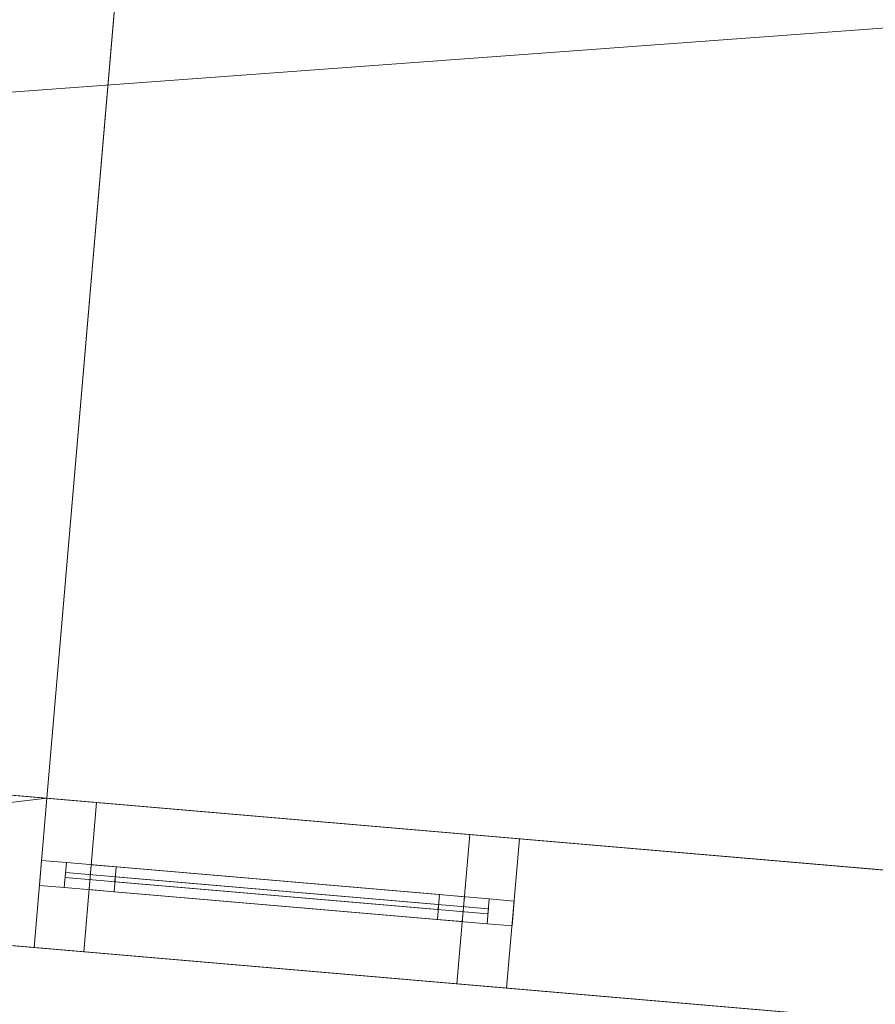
# Model space of a CAD drawing. Header units: millimetres. Extents: x -430348 to -225823, y -86243 to 5084.
# Tile 639 of 656: x -374054 to -372341, y -4976 to -3005. Entities that reach past the tile are written whole.
import ezdxf

# ---------------------------------------------------------------- set-up
doc = ezdxf.new("R2010")
doc.units = ezdxf.units.MM
for name, color, linetype, lineweight in [('A-GLAZ-CURT', 52, 'Continuous', 9), ('A-GLAZ-CWMG', 51, 'Continuous', 9), ('A-ROOF', 132, 'Continuous', 9), ('A-WALL', 113, 'Continuous', 9)]:
    doc.layers.add(name, color=color, linetype=linetype, lineweight=lineweight)

# ---------------------------------------------------------------- blocks, each defined once
blk = doc.blocks.new('System Panel - Glazed-518720-_3D_ Copy 1')
at = {"layer": 'A-GLAZ-CURT', "transparency": 33554471}
mesh = blk.add_polyface(dxfattribs=at)
corners = [(-375, 5), (-375, 5, 675), (375, 5, 675), (375, 5)]
mesh.append_faces([[corners[k] for k in face] for face in [(2, 3, 0, 1)]])
mesh = blk.add_polyface(dxfattribs=at)
corners = [(375, -5), (-375, -5), (-375, 5), (375, 5)]
mesh.append_faces([[corners[k] for k in face] for face in [(0, 1, 2, 3)]])
mesh = blk.add_polyface(dxfattribs=at)
corners = [(-375, -5, 675), (375, -5, 675), (375, 5, 675), (-375, 5, 675)]
mesh.append_faces([[corners[k] for k in face] for face in [(3, 0, 1, 2)]])
mesh = blk.add_polyface(dxfattribs=at)
corners = [(-375, -5), (-375, -5, 675), (-375, 5, 675), (-375, 5)]
mesh.append_faces([[corners[k] for k in face] for face in [(0, 1, 2, 3)]])
mesh = blk.add_polyface(dxfattribs=at)
corners = [(375, -5, 675), (375, -5), (375, 5), (375, 5, 675)]
mesh.append_faces([[corners[k] for k in face] for face in [(0, 1, 2, 3)]])
mesh = blk.add_polyface(dxfattribs=at)
corners = [(-375, -5), (375, -5), (375, -5, 675), (-375, -5, 675)]
mesh.append_faces([[corners[k] for k in face] for face in [(2, 3, 0, 1)]])
blk = doc.blocks.new('System Panel - Glazed-518731-_3D_ Copy 1')
at = {"layer": 'A-GLAZ-CURT', "transparency": 33554471}
mesh = blk.add_polyface(dxfattribs=at)
corners = [(-375, 5), (-375, 5, 325), (375, 5, 325), (375, 5)]
mesh.append_faces([[corners[k] for k in face] for face in [(2, 3, 0, 1)]])
mesh = blk.add_polyface(dxfattribs=at)
corners = [(375, -5), (-375, -5), (-375, 5), (375, 5)]
mesh.append_faces([[corners[k] for k in face] for face in [(0, 1, 2, 3)]])
mesh = blk.add_polyface(dxfattribs=at)
corners = [(-375, -5, 325), (375, -5, 325), (375, 5, 325), (-375, 5, 325)]
mesh.append_faces([[corners[k] for k in face] for face in [(3, 0, 1, 2)]])
mesh = blk.add_polyface(dxfattribs=at)
corners = [(-375, -5), (-375, -5, 325), (-375, 5, 325), (-375, 5)]
mesh.append_faces([[corners[k] for k in face] for face in [(3, 0, 1, 2)]])
mesh = blk.add_polyface(dxfattribs=at)
corners = [(375, -5, 325), (375, -5), (375, 5), (375, 5, 325)]
mesh.append_faces([[corners[k] for k in face] for face in [(3, 0, 1, 2)]])
mesh = blk.add_polyface(dxfattribs=at)
corners = [(-375, -5), (375, -5), (375, -5, 325), (-375, -5, 325)]
mesh.append_faces([[corners[k] for k in face] for face in [(2, 3, 0, 1)]])
blk = doc.blocks.new('Rectangular Mullion - 50mm x 50mm-366738-_3D_ Copy 1')
at = {"layer": 'A-GLAZ-CWMG'}
mesh = blk.add_polyface(dxfattribs=at)
corners = [(0, 25), (-50, 25), (-50, -25), (0, -25)]
mesh.append_faces([[corners[k] for k in face] for face in [(3, 0, 1, 2)]])
mesh = blk.add_polyface(dxfattribs=at)
corners = [(-50, 25), (0, 25), (0, 25, -400), (-50, 25, -400)]
mesh.append_faces([[corners[k] for k in face] for face in [(3, 0, 1, 2)]])
mesh = blk.add_polyface(dxfattribs=at)
corners = [(-50, -25), (-50, 25), (-50, 25, -400), (-50, -25, -400)]
mesh.append_faces([[corners[k] for k in face] for face in [(0, 1, 2, 3)]])
mesh = blk.add_polyface(dxfattribs=at)
corners = [(0, 25), (0, -25), (0, -25, -400), (0, 25, -400)]
mesh.append_faces([[corners[k] for k in face] for face in [(0, 1, 2, 3)]])
mesh = blk.add_polyface(dxfattribs=at)
corners = [(0, -25), (-50, -25), (-50, -25, -400), (0, -25, -400)]
mesh.append_faces([[corners[k] for k in face] for face in [(3, 0, 1, 2)]])
blk = doc.blocks.new('Rectangular Mullion - 50mm x 50mm-518717-_3D_ Copy 1')
at = {"layer": 'A-GLAZ-CWMG'}
mesh = blk.add_polyface(dxfattribs=at)
corners = [(0, 25), (-50, 25), (-50, -25), (0, -25)]
mesh.append_faces([[corners[k] for k in face] for face in [(3, 0, 1, 2)]])
mesh = blk.add_polyface(dxfattribs=at)
corners = [(0, 25, -750), (0, -25, -750), (-50, -25, -750), (-50, 25, -750)]
mesh.append_faces([[corners[k] for k in face] for face in [(3, 0, 1, 2)]])
mesh = blk.add_polyface(dxfattribs=at)
corners = [(-50, 25), (0, 25), (0, 25, -750), (-50, 25, -750)]
mesh.append_faces([[corners[k] for k in face] for face in [(0, 1, 2, 3)]])
mesh = blk.add_polyface(dxfattribs=at)
corners = [(-50, -25), (-50, 25), (-50, 25, -750), (-50, -25, -750)]
mesh.append_faces([[corners[k] for k in face] for face in [(0, 1, 2, 3)]])
mesh = blk.add_polyface(dxfattribs=at)
corners = [(0, 25), (0, -25), (0, -25, -750), (0, 25, -750)]
mesh.append_faces([[corners[k] for k in face] for face in [(0, 1, 2, 3)]])
mesh = blk.add_polyface(dxfattribs=at)
corners = [(0, -25), (-50, -25), (-50, -25, -750), (0, -25, -750)]
mesh.append_faces([[corners[k] for k in face] for face in [(0, 1, 2, 3)]])
blk = doc.blocks.new('Rectangular Mullion - 50mm x 50mm-518732-_3D_ Copy 1')
at = {"layer": 'A-GLAZ-CWMG'}
mesh = blk.add_polyface(dxfattribs=at)
corners = [(0, 25), (-50, 25), (-50, -25), (0, -25)]
mesh.append_faces([[corners[k] for k in face] for face in [(2, 3, 0, 1)]])
mesh = blk.add_polyface(dxfattribs=at)
corners = [(-50, 25), (0, 25), (0, 25, -750), (-50, 25, -750)]
mesh.append_faces([[corners[k] for k in face] for face in [(0, 1, 2, 3)]])
mesh = blk.add_polyface(dxfattribs=at)
corners = [(-50, -25), (-50, 25), (-50, 25, -750), (-50, -25, -750)]
mesh.append_faces([[corners[k] for k in face] for face in [(0, 1, 2, 3)]])
mesh = blk.add_polyface(dxfattribs=at)
corners = [(0, 25), (0, -25), (0, -25, -750), (0, 25, -750)]
mesh.append_faces([[corners[k] for k in face] for face in [(0, 1, 2, 3)]])
mesh = blk.add_polyface(dxfattribs=at)
corners = [(0, -25), (-50, -25), (-50, -25, -750), (0, -25, -750)]
mesh.append_faces([[corners[k] for k in face] for face in [(0, 1, 2, 3)]])
blk = doc.blocks.new('Rectangular Mullion - 50mm x 50mm-518718-_3D_ Copy 1')
at = {"layer": 'A-GLAZ-CWMG'}
mesh = blk.add_polyface(dxfattribs=at)
corners = [(0, 25), (-50, 25), (-50, -25), (0, -25)]
mesh.append_faces([[corners[k] for k in face] for face in [(3, 0, 1, 2)]])
mesh = blk.add_polyface(dxfattribs=at)
corners = [(0, 25, -750), (0, -25, -750), (-50, -25, -750), (-50, 25, -750)]
mesh.append_faces([[corners[k] for k in face] for face in [(3, 0, 1, 2)]])
mesh = blk.add_polyface(dxfattribs=at)
corners = [(-50, 25), (0, 25), (0, 25, -750), (-50, 25, -750)]
mesh.append_faces([[corners[k] for k in face] for face in [(0, 1, 2, 3)]])
mesh = blk.add_polyface(dxfattribs=at)
corners = [(-50, -25), (-50, 25), (-50, 25, -750), (-50, -25, -750)]
mesh.append_faces([[corners[k] for k in face] for face in [(0, 1, 2, 3)]])
mesh = blk.add_polyface(dxfattribs=at)
corners = [(0, 25), (0, -25), (0, -25, -750), (0, 25, -750)]
mesh.append_faces([[corners[k] for k in face] for face in [(0, 1, 2, 3)]])
mesh = blk.add_polyface(dxfattribs=at)
corners = [(0, -25), (-50, -25), (-50, -25, -750), (0, -25, -750)]
mesh.append_faces([[corners[k] for k in face] for face in [(0, 1, 2, 3)]])
blk = doc.blocks.new('Rectangular Mullion - 50mm x 50mm-518719-_3D_ Copy 1')
at = {"layer": 'A-GLAZ-CWMG'}
mesh = blk.add_polyface(dxfattribs=at)
corners = [(25, 25), (-25, 25), (-25, -25), (25, -25)]
mesh.append_faces([[corners[k] for k in face] for face in [(2, 3, 0, 1)]])
mesh = blk.add_polyface(dxfattribs=at)
corners = [(25, 25, -750), (25, -25, -750), (-25, -25, -750), (-25, 25, -750)]
mesh.append_faces([[corners[k] for k in face] for face in [(0, 1, 2, 3)]])
mesh = blk.add_polyface(dxfattribs=at)
corners = [(-25, 25), (25, 25), (25, 25, -750), (-25, 25, -750)]
mesh.append_faces([[corners[k] for k in face] for face in [(0, 1, 2, 3)]])
mesh = blk.add_polyface(dxfattribs=at)
corners = [(-25, -25), (-25, 25), (-25, 25, -750), (-25, -25, -750)]
mesh.append_faces([[corners[k] for k in face] for face in [(0, 1, 2, 3)]])
mesh = blk.add_polyface(dxfattribs=at)
corners = [(25, 25), (25, -25), (25, -25, -750), (25, 25, -750)]
mesh.append_faces([[corners[k] for k in face] for face in [(0, 1, 2, 3)]])
mesh = blk.add_polyface(dxfattribs=at)
corners = [(25, -25), (-25, -25), (-25, -25, -750), (25, -25, -750)]
mesh.append_faces([[corners[k] for k in face] for face in [(0, 1, 2, 3)]])
blk = doc.blocks.new('Rectangular Mullion - 50mm x 50mm-224759-_3D_ Copy 1')
at = {"layer": 'A-GLAZ-CWMG'}
mesh = blk.add_polyface(dxfattribs=at)
corners = [(0, 25, -400), (0, -25, -400), (-50, -25, -400), (-50, 25, -400)]
mesh.append_faces([[corners[k] for k in face] for face in [(0, 1, 2, 3)]])
mesh = blk.add_polyface(dxfattribs=at)
corners = [(-50, 25), (0, 25), (0, 25, -400), (-50, 25, -400)]
mesh.append_faces([[corners[k] for k in face] for face in [(3, 0, 1, 2)]])
mesh = blk.add_polyface(dxfattribs=at)
corners = [(-50, -25), (-50, 25), (-50, 25, -400), (-50, -25, -400)]
mesh.append_faces([[corners[k] for k in face] for face in [(3, 0, 1, 2)]])
mesh = blk.add_polyface(dxfattribs=at)
corners = [(0, 25), (0, -25), (0, -25, -400), (0, 25, -400)]
mesh.append_faces([[corners[k] for k in face] for face in [(3, 0, 1, 2)]])
mesh = blk.add_polyface(dxfattribs=at)
corners = [(0, -25), (-50, -25), (-50, -25, -400), (0, -25, -400)]
mesh.append_faces([[corners[k] for k in face] for face in [(3, 0, 1, 2)]])
blk = doc.blocks.new('Rectangular Mullion - 50mm x 50mm-366729-_3D_ Copy 1')
at = {"layer": 'A-GLAZ-CWMG'}
mesh = blk.add_polyface(dxfattribs=at)
corners = [(0, 25, -750), (0, -25, -750), (-50, -25, -750), (-50, 25, -750)]
mesh.append_faces([[corners[k] for k in face] for face in [(3, 0, 1, 2)]])
mesh = blk.add_polyface(dxfattribs=at)
corners = [(-50, 25), (0, 25), (0, 25, -750), (-50, 25, -750)]
mesh.append_faces([[corners[k] for k in face] for face in [(0, 1, 2, 3)]])
mesh = blk.add_polyface(dxfattribs=at)
corners = [(-50, -25), (-50, 25), (-50, 25, -750), (-50, -25, -750)]
mesh.append_faces([[corners[k] for k in face] for face in [(3, 0, 1, 2)]])
mesh = blk.add_polyface(dxfattribs=at)
corners = [(0, 25), (0, -25), (0, -25, -750), (0, 25, -750)]
mesh.append_faces([[corners[k] for k in face] for face in [(3, 0, 1, 2)]])
mesh = blk.add_polyface(dxfattribs=at)
corners = [(0, -25), (-50, -25), (-50, -25, -750), (0, -25, -750)]
mesh.append_faces([[corners[k] for k in face] for face in [(0, 1, 2, 3)]])
blk = doc.blocks.new('System Panel - door 4-518915-_3D_ Copy 1')
at = {"layer": 'A-GLAZ-CURT'}
mesh = blk.add_polyface(dxfattribs=at)
corners = [(-375, 5), (-375, 5, 2131.5), (375, 5, 2131.5), (375, 5)]
mesh.append_faces([[corners[k] for k in face] for face in [(1, 2, 3, 0)]])
mesh = blk.add_polyface(dxfattribs=at)
corners = [(375, -5), (-375, -5), (-375, 5), (375, 5)]
mesh.append_faces([[corners[k] for k in face] for face in [(0, 1, 2, 3)]])
mesh = blk.add_polyface(dxfattribs=at)
corners = [(-375, -5, 2131.5), (375, -5, 2131.5), (375, 5, 2131.5), (-375, 5, 2131.5)]
mesh.append_faces([[corners[k] for k in face] for face in [(0, 1, 2, 3)]])
mesh = blk.add_polyface(dxfattribs=at)
corners = [(-375, -5), (-375, -5, 2131.5), (-375, 5, 2131.5), (-375, 5)]
mesh.append_faces([[corners[k] for k in face] for face in [(0, 1, 2, 3)]])
mesh = blk.add_polyface(dxfattribs=at)
corners = [(375, -5, 2131.5), (375, -5), (375, 5), (375, 5, 2131.5)]
mesh.append_faces([[corners[k] for k in face] for face in [(0, 1, 2, 3)]])
mesh = blk.add_polyface(dxfattribs=at)
corners = [(-375, -5), (375, -5), (375, -5, 2131.5), (-375, -5, 2131.5)]
mesh.append_faces([[corners[k] for k in face] for face in [(3, 0, 1, 2)]])
blk = doc.blocks.new('Rectangular Mullion - 50mm x 50mm-518916-_3D_ Copy 1')
at = {"layer": 'A-GLAZ-CWMG'}
mesh = blk.add_polyface(dxfattribs=at)
corners = [(0, 25), (-50, 25), (-50, -25), (0, -25)]
mesh.append_faces([[corners[k] for k in face] for face in [(2, 3, 0, 1)]])
mesh = blk.add_polyface(dxfattribs=at)
corners = [(0, 25, -2231.5), (0, -25, -2231.5), (-50, -25, -2231.5), (-50, 25, -2231.5)]
mesh.append_faces([[corners[k] for k in face] for face in [(0, 1, 2, 3)]])
mesh = blk.add_polyface(dxfattribs=at)
corners = [(-50, 25), (0, 25), (0, 25, -2231.5), (-50, 25, -2231.5)]
mesh.append_faces([[corners[k] for k in face] for face in [(0, 1, 2, 3)]])
mesh = blk.add_polyface(dxfattribs=at)
corners = [(-50, -25), (-50, 25), (-50, 25, -2231.5), (-50, -25, -2231.5)]
mesh.append_faces([[corners[k] for k in face] for face in [(0, 1, 2, 3)]])
mesh = blk.add_polyface(dxfattribs=at)
corners = [(0, 25), (0, -25), (0, -25, -2231.5), (0, 25, -2231.5)]
mesh.append_faces([[corners[k] for k in face] for face in [(0, 1, 2, 3)]])
mesh = blk.add_polyface(dxfattribs=at)
corners = [(0, -25), (-50, -25), (-50, -25, -2231.5), (0, -25, -2231.5)]
mesh.append_faces([[corners[k] for k in face] for face in [(0, 1, 2, 3)]])
blk = doc.blocks.new('Rectangular Mullion - 50mm x 50mm-518917-_3D_ Copy 1')
at = {"layer": 'A-GLAZ-CWMG'}
mesh = blk.add_polyface(dxfattribs=at)
corners = [(0, 25), (-50, 25), (-50, -25), (0, -25)]
mesh.append_faces([[corners[k] for k in face] for face in [(3, 0, 1, 2)]])
mesh = blk.add_polyface(dxfattribs=at)
corners = [(0, 25, -2231.5), (0, -25, -2231.5), (-50, -25, -2231.5), (-50, 25, -2231.5)]
mesh.append_faces([[corners[k] for k in face] for face in [(3, 0, 1, 2)]])
mesh = blk.add_polyface(dxfattribs=at)
corners = [(-50, 25), (0, 25), (0, 25, -2231.5), (-50, 25, -2231.5)]
mesh.append_faces([[corners[k] for k in face] for face in [(0, 1, 2, 3)]])
mesh = blk.add_polyface(dxfattribs=at)
corners = [(-50, -25), (-50, 25), (-50, 25, -2231.5), (-50, -25, -2231.5)]
mesh.append_faces([[corners[k] for k in face] for face in [(3, 0, 1, 2)]])
mesh = blk.add_polyface(dxfattribs=at)
corners = [(0, 25), (0, -25), (0, -25, -2231.5), (0, 25, -2231.5)]
mesh.append_faces([[corners[k] for k in face] for face in [(3, 0, 1, 2)]])
mesh = blk.add_polyface(dxfattribs=at)
corners = [(0, -25), (-50, -25), (-50, -25, -2231.5), (0, -25, -2231.5)]
mesh.append_faces([[corners[k] for k in face] for face in [(0, 1, 2, 3)]])

msp = doc.modelspace()

# ---------------------------------------------------------------- block references
at = {"layer": 'A-GLAZ-CURT', "transparency": 33554471, "rotation": 175.0947647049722}
for name, p in [('System Panel - Glazed-518720-_3D_ Copy 1', (-373589.4, -4749.2, 61997.6)), ('System Panel - Glazed-518731-_3D_ Copy 1', (-373589.4, -4749.2, 62722.6))]:
    msp.add_blockref(name, p, dxfattribs=at)
at = {"layer": 'A-GLAZ-CURT', "rotation": 175.0947647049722}
msp.add_blockref('System Panel - door 4-518915-_3D_ Copy 1', (-373489.8, -4757.7, 58425.9), dxfattribs=at)
at = {"layer": 'A-GLAZ-CWMG', "extrusion": (0, 0, -1), "rotation": 4.90523529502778}
for name, p in [('Rectangular Mullion - 50mm x 50mm-518732-_3D_ Copy 1', (374012.8, -4712.9, -61947.6)), ('Rectangular Mullion - 50mm x 50mm-224759-_3D_ Copy 1', (374012.8, -4712.9, -62697.6)), ('Rectangular Mullion - 50mm x 50mm-518917-_3D_ Copy 1', (373913.2, -4721.4, -58375.9))]:
    msp.add_blockref(name, p, dxfattribs=at)
at = {"layer": 'A-GLAZ-CWMG', "extrusion": (-0.996337, 0.085508, 0), "rotation": 90}
for name, p in [('Rectangular Mullion - 50mm x 50mm-518717-_3D_ Copy 1', (36676.7, 63097.6, 372190)), ('Rectangular Mullion - 50mm x 50mm-518719-_3D_ Copy 1', (36676.7, 62697.6, 372190)), ('Rectangular Mullion - 50mm x 50mm-518717-_3D_ Copy 1', (36676.7, 60607.4, 372090))]:
    msp.add_blockref(name, p, dxfattribs=at)
at = {"layer": 'A-GLAZ-CWMG', "extrusion": (0.996337, -0.085508, 0), "rotation": 270}
for p in [(-36676.7, 61947.6, -371440), (-36676.7, 58375.9, -371340)]:
    msp.add_blockref('Rectangular Mullion - 50mm x 50mm-518718-_3D_ Copy 1', p, dxfattribs=at)
at = {"layer": 'A-GLAZ-CWMG', "rotation": 355.0947647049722}
for name, p in [('Rectangular Mullion - 50mm x 50mm-366738-_3D_ Copy 1', (-373166, -4785.5, 63097.6)), ('Rectangular Mullion - 50mm x 50mm-366729-_3D_ Copy 1', (-373166, -4785.5, 62697.6)), ('Rectangular Mullion - 50mm x 50mm-518916-_3D_ Copy 1', (-373066.3, -4794.1, 60607.4))]:
    msp.add_blockref(name, p, dxfattribs=at)

# ---------------------------------------------------------------- meshes
at = {"layer": 'A-ROOF'}
mesh = msp.add_polyface(dxfattribs=at)
corners = [(-373521.2, 1016.1, 60747.6), (-374000, -4563.4, 60747.6), (-375743.6, -4413.8, 60747.6), (-375264.8, 1165.7, 60747.6)]
mesh.append_faces([[corners[k] for k in face] for face in [(1, 2, 3, 0)]])
mesh = msp.add_polyface(dxfattribs=at)
corners = [(-374000, -4563.4, 60847.6), (-373521.2, 1016.1, 60847.6), (-375264.8, 1165.7, 60847.6), (-375743.6, -4413.8, 60847.6)]
mesh.append_faces([[corners[k] for k in face] for face in [(2, 3, 0, 1)]])
mesh = msp.add_polyface(dxfattribs=at)
corners = [(-373521.2, 1016.1, 58347.6), (-374000, -4563.4, 58347.6), (-375743.6, -4413.8, 58347.6), (-375264.8, 1165.7, 58347.6)]
mesh.append_faces([[corners[k] for k in face] for face in [(1, 2, 3, 0)]])
mesh = msp.add_polyface(dxfattribs=at)
corners = [(-374000, -4563.4, 58447.6), (-373521.2, 1016.1, 58447.6), (-375264.8, 1165.7, 58447.6), (-375743.6, -4413.8, 58447.6)]
mesh.append_faces([[corners[k] for k in face] for face in [(2, 3, 0, 1)]])
mesh = msp.add_polyface(dxfattribs=at)
corners = [(-373521.2, 1016.1, 60847.6), (-374000, -4563.4, 60847.6), (-374000, -4563.4, 60747.6), (-373521.2, 1016.1, 60747.6)]
mesh.append_faces([[corners[k] for k in face] for face in [(1, 2, 3, 0)]])
mesh = msp.add_polyface(dxfattribs=at)
corners = [(-373521.2, 1016.1, 58447.6), (-374000, -4563.4, 58447.6), (-374000, -4563.4, 58347.6), (-373521.2, 1016.1, 58347.6)]
mesh.append_faces([[corners[k] for k in face] for face in [(1, 2, 3, 0)]])
mesh = msp.add_polyface(dxfattribs=at)
corners = [(-387321.1, -4122.7, 63197.6), (-362651.8, -6239.9, 63197.6), (-365938.6, -2418.1, 65747.6), (-368060.3, -2236, 65747.6), (-368112.3, -2842.1, 65307.8), (-368929.3, -2772, 65307.8), (-368877.3, -2165.9, 65747.6), (-380394.9, -1177.5, 65747.6), (-380442.8, -1735.7, 65342.5), (-381259.8, -1665.6, 65342.5), (-381211.9, -1107.3, 65747.6), (-383374.5, -921.7, 65747.6)]
mesh.append_faces([[corners[k] for k in face] for face in [(4, 1, 2, 3), (8, 5, 6, 7)]], dxfattribs={"vtx0": -1})
mesh.append_faces([[corners[k] for k in face] for face in [(1, 4, 5, 0)]], dxfattribs={"vtx0": -1, "vtx2": -1})
mesh.append_faces([[corners[k] for k in face] for face in [(11, 0, 9, 10)]], dxfattribs={"vtx1": -1})
mesh.append_faces([[corners[k] for k in face] for face in [(8, 9, 0, 5)]], dxfattribs={"vtx1": -1, "vtx2": -1, "vtx3": -1})
mesh = msp.add_polyface(dxfattribs=at)
corners = [(-362651.8, -6239.9, 63097.6), (-387321.1, -4122.7, 63097.6), (-383374.5, -921.7, 65647.6), (-381211.9, -1107.3, 65647.6), (-381259.8, -1665.6, 65242.5), (-380442.8, -1735.7, 65242.5), (-380394.9, -1177.5, 65647.6), (-368877.3, -2165.9, 65647.6), (-368929.3, -2772, 65207.8), (-368112.3, -2842.1, 65207.8), (-368060.3, -2236, 65647.6), (-365938.6, -2418.1, 65647.6)]
mesh.append_faces([[corners[k] for k in face] for face in [(4, 1, 2, 3)]], dxfattribs={"vtx0": -1})
mesh.append_faces([[corners[k] for k in face] for face in [(1, 4, 5, 8)]], dxfattribs={"vtx0": -1, "vtx2": -1, "vtx3": -1})
mesh.append_faces([[corners[k] for k in face] for face in [(11, 0, 9, 10), (7, 8, 5, 6)]], dxfattribs={"vtx1": -1})
mesh.append_faces([[corners[k] for k in face] for face in [(8, 9, 0, 1)]], dxfattribs={"vtx1": -1, "vtx3": -1})
mesh = msp.add_polyface(dxfattribs=at)
corners = [(-387321.1, -4122.7, 63197.6), (-387321.1, -4122.7, 63097.6), (-362651.8, -6239.9, 63097.6), (-362651.8, -6239.9, 63197.6)]
mesh.append_faces([[corners[k] for k in face] for face in [(3, 0, 1, 2)]])
mesh = msp.add_polyface(dxfattribs=at)
corners = [(-374000, -4563.4, 60847.6), (-375743.6, -4413.8, 60847.6), (-375743.6, -4413.8, 60747.6), (-374000, -4563.4, 60747.6)]
mesh.append_faces([[corners[k] for k in face] for face in [(1, 2, 3, 0)]])
mesh = msp.add_polyface(dxfattribs=at)
corners = [(-374000, -4563.4, 58447.6), (-375743.6, -4413.8, 58447.6), (-375743.6, -4413.8, 58347.6), (-374000, -4563.4, 58347.6)]
mesh.append_faces([[corners[k] for k in face] for face in [(1, 2, 3, 0)]])
at = {"layer": 'A-WALL'}
mesh = msp.add_polyface(dxfattribs=at)
corners = [(-373820.1, 1041.7, 58197.6), (-374298.9, -4537.7, 58197.6), (-374298.9, -4537.7, 58447.6), (-374298.9, -4537.7, 60747.6), (-373820.1, 1041.7, 60747.6), (-373820.1, 1041.7, 58447.6), (-374093.7, -2146.5, 60047.6), (-374093.7, -2146.5, 59247.6), (-374038.1, -1498.9, 59247.6), (-374038.1, -1498.9, 60047.6)]
mesh.append_faces([[corners[k] for k in face] for face in [(3, 6, 7, 2)]], dxfattribs={"vtx0": -1, "vtx2": -1})
mesh.append_faces([[corners[k] for k in face] for face in [(8, 5, 0, 1)]], dxfattribs={"vtx0": -1, "vtx3": -1})
mesh.append_faces([[corners[k] for k in face] for face in [(8, 9, 4, 5), (3, 4, 9, 6), (1, 2, 7, 8)]], dxfattribs={"vtx1": -1, "vtx3": -1})
mesh = msp.add_polyface(dxfattribs=at)
corners = [(-374298.9, -4537.7, 58197.6), (-373820.1, 1041.7, 58197.6), (-373521.2, 1016.1, 58197.6), (-374000, -4563.4, 58197.6)]
mesh.append_faces([[corners[k] for k in face] for face in [(3, 0, 1, 2)]])
mesh = msp.add_polyface(dxfattribs=at)
corners = [(-373820.1, 1041.7, 60747.6), (-374298.9, -4537.7, 60747.6), (-374000, -4563.4, 60747.6), (-373521.2, 1016.1, 60747.6)]
mesh.append_faces([[corners[k] for k in face] for face in [(0, 1, 2, 3)]])
mesh = msp.add_polyface(dxfattribs=at)
corners = [(-374000, -4563.4, 58197.6), (-373521.2, 1016.1, 58197.6), (-373521.2, 1016.1, 60747.6), (-374000, -4563.4, 60747.6), (-373794.8, -2172.2, 59247.6), (-373794.8, -2172.2, 60047.6), (-373739.2, -1524.6, 60047.6), (-373739.2, -1524.6, 59247.6)]
mesh.append_faces([[corners[k] for k in face] for face in [(3, 5, 6, 2), (7, 1, 2, 6)]], dxfattribs={"vtx0": -1, "vtx2": -1})
mesh.append_faces([[corners[k] for k in face] for face in [(3, 0, 4, 5), (7, 4, 0, 1)]], dxfattribs={"vtx1": -1, "vtx3": -1})
mesh = msp.add_polyface(dxfattribs=at)
corners = [(-363315, -5781.5, 58197.6), (-375470.4, -4738.3, 58197.6), (-375769.3, -4712.7, 58197.6), (-379356.1, -4404.8, 58197.6), (-379655, -4379.2, 58197.6), (-381149.5, -4250.9, 58197.6), (-381448.4, -4225.3, 58197.6), (-382295.3, -4152.6, 58197.6), (-382269.6, -3853.7, 58197.6), (-375743.6, -4413.8, 58197.6), (-375444.7, -4439.4, 58197.6), (-374298.9, -4537.7, 58197.6), (-374000, -4563.4, 58197.6), (-363289.4, -5482.6, 58197.6)]
mesh.append_faces([[corners[k] for k in face] for face in [(12, 1, 11)]], dxfattribs={"vtx0": -1, "vtx1": -1})
mesh.append_faces([[corners[k] for k in face] for face in [(8, 4, 5, 6)]], dxfattribs={"vtx0": -1, "vtx3": -1})
mesh.append_faces([[corners[k] for k in face] for face in [(2, 3, 9, 10), (3, 4, 8, 9), (1, 2, 10, 11)]], dxfattribs={"vtx1": -1, "vtx3": -1})
mesh.append_faces([[corners[k] for k in face] for face in [(6, 7, 8)]], dxfattribs={"vtx2": -1})
mesh.append_faces([[corners[k] for k in face] for face in [(12, 13, 0, 1)]], dxfattribs={"vtx3": -1})
mesh = msp.add_polyface(dxfattribs=at)
corners = [(-382269.6, -3853.7, 63603.7), (-382295.3, -4152.6, 63386.8), (-363315, -5781.5, 63386.8), (-363290.6, -5497.1, 63593.2), (-363304.2, -5481.3, 63603.7)]
mesh.append_faces([[corners[k] for k in face] for face in [(2, 3, 4)]], dxfattribs={"vtx2": -1})
mesh.append_faces([[corners[k] for k in face] for face in [(4, 0, 1, 2)]], dxfattribs={"vtx3": -1})
mesh = msp.add_polyface(dxfattribs=at)
corners = [(-363289.4, -5482.6, 58197.6), (-374000, -4563.4, 58197.6), (-374298.9, -4537.7, 58197.6), (-375444.7, -4439.4, 58197.6), (-375743.6, -4413.8, 58197.6), (-382269.6, -3853.7, 58197.6), (-382269.6, -3853.7, 63603.7), (-363304.2, -5481.3, 63603.7), (-363289.4, -5482.6, 63593.2), (-382070.4, -3870.8, 63097.6), (-382070.4, -3870.8, 61947.6), (-381522.4, -3917.8, 61947.6), (-381522.4, -3917.8, 63097.6), (-379878.4, -4058.9, 63097.6), (-379878.4, -4058.9, 61947.6), (-378433.7, -4182.9, 61947.6), (-378433.7, -4182.9, 63097.6), (-376690.1, -4332.5, 63097.6), (-376690.1, -4332.5, 61947.6), (-375843.2, -4405.2, 61947.6), (-375843.2, -4405.2, 63097.6), (-375145.8, -4465.1, 63097.6), (-375145.8, -4465.1, 61947.6), (-374697.5, -4503.5, 61947.6), (-374697.5, -4503.5, 63097.6), (-373153.1, -4636.1, 61947.6), (-373153.1, -4636.1, 63097.6), (-374000, -4563.4, 63097.6), (-374000, -4563.4, 61947.6), (-370164.1, -4892.6, 61947.6), (-370164.1, -4892.6, 63097.6), (-371459.4, -4781.4, 63097.6), (-371459.4, -4781.4, 61947.6), (-365979.5, -5251.7, 61947.6), (-365979.5, -5251.7, 63097.6), (-367424.2, -5127.8, 63097.6), (-367424.2, -5127.8, 61947.6), (-363538.5, -5461.2, 61947.6), (-363538.5, -5461.2, 63097.6), (-364335.5, -5392.8, 63097.6), (-364335.5, -5392.8, 61947.6), (-371409.5, -4785.7, 59457.4), (-371409.5, -4785.7, 60607.4), (-372256.4, -4713, 60607.4), (-372256.4, -4713, 59457.4), (-369367.1, -4961, 59807.4), (-369367.1, -4961, 60607.4), (-370064.5, -4901.2, 60607.4), (-370064.5, -4901.2, 59807.4), (-367424.2, -5127.8, 59447.6), (-367424.2, -5127.8, 60797.6), (-368271.1, -5055.1, 60797.6), (-368271.1, -5055.1, 59447.6), (-363538.5, -5461.2, 58447.6), (-363538.5, -5461.2, 60797.6), (-364385.4, -5388.6, 60797.6), (-364385.4, -5388.6, 58447.6), (-379778.8, -4067.5, 59686.6), (-379778.8, -4067.5, 60607.4), (-380526, -4003.3, 60607.4), (-380526, -4003.3, 59686.6), (-375444.7, -4439.4, 60747.6), (-375444.7, -4439.4, 58447.6), (-374298.9, -4537.7, 58447.6), (-374298.9, -4537.7, 60747.6), (-365132.6, -5324.4, 59447.6), (-365132.6, -5324.4, 60797.6), (-365979.5, -5251.7, 60797.6), (-365979.5, -5251.7, 59447.6), (-373053.5, -4644.6, 58375.9), (-373053.5, -4644.6, 60607.4), (-373900.4, -4572, 60607.4), (-373900.4, -4572, 58375.9)]
mesh.append_faces([[corners[k] for k in face] for face in [(29, 42, 32), (17, 6, 20)]], dxfattribs={"vtx0": -1, "vtx1": -1})
mesh.append_faces([[corners[k] for k in face] for face in [(41, 52, 69, 44), (55, 66, 40), (50, 36, 67, 49), (29, 51, 46), (7, 31, 26, 6), (21, 20, 6, 24)]], dxfattribs={"vtx0": -1, "vtx1": -1, "vtx2": -1})
mesh.append_faces([[corners[k] for k in face] for face in [(56, 69, 52, 49), (33, 40, 66, 67), (7, 39, 34, 35), (25, 43, 70, 71), (63, 72, 1, 2), (23, 28, 64, 61), (61, 57, 18, 19)]], dxfattribs={"vtx0": -1, "vtx1": -1, "vtx3": -1})
mesh.append_faces([[corners[k] for k in face] for face in [(0, 53, 54, 8), (49, 67, 68), (48, 41, 42, 47), (70, 43, 44, 69), (40, 33, 34, 39), (30, 35, 36, 29), (26, 31, 32, 25), (1, 72, 69, 0), (2, 62, 63), (57, 4, 5, 60), (13, 11, 12), (6, 9, 10, 5), (59, 10, 11)]], dxfattribs={"vtx0": -1, "vtx2": -1})
mesh.append_faces([[corners[k] for k in face] for face in [(29, 46, 47, 42), (32, 42, 43, 25), (36, 50, 51, 29), (10, 59, 60, 5), (6, 26, 27, 24), (11, 13, 14, 59)]], dxfattribs={"vtx0": -1, "vtx2": -1, "vtx3": -1})
mesh.append_faces([[corners[k] for k in face] for face in [(36, 33, 67), (3, 4, 62, 2)]], dxfattribs={"vtx1": -1, "vtx2": -1})
mesh.append_faces([[corners[k] for k in face] for face in [(56, 53, 0, 69), (68, 65, 56, 49), (48, 45, 52, 41), (37, 38, 8, 54), (30, 31, 7, 35), (28, 25, 71, 64), (61, 62, 4, 57), (57, 58, 15, 18), (22, 23, 61, 19), (16, 13, 6, 17), (12, 9, 6, 13)]], dxfattribs={"vtx1": -1, "vtx2": -1, "vtx3": -1})
mesh.append_faces([[corners[k] for k in face] for face in [(55, 56, 65, 66), (54, 55, 40, 37), (45, 46, 51, 52), (7, 8, 38, 39), (63, 64, 71, 72), (58, 59, 14, 15), (21, 22, 19, 20), (23, 24, 27, 28), (15, 16, 17, 18)]], dxfattribs={"vtx1": -1, "vtx3": -1})
mesh = msp.add_polyface(dxfattribs=at)
corners = [(-382295.3, -4152.6, 58197.6), (-381448.4, -4225.3, 58197.6), (-381149.5, -4250.9, 58197.6), (-379655, -4379.2, 58197.6), (-379356.1, -4404.8, 58197.6), (-375769.3, -4712.7, 58197.6), (-375470.4, -4738.3, 58197.6), (-363315, -5781.5, 58197.6), (-363315, -5781.5, 63386.8), (-382295.3, -4152.6, 63386.8), (-382096, -4169.7, 61947.6), (-382096, -4169.7, 63097.6), (-381548, -4216.7, 63097.6), (-381548, -4216.7, 61947.6), (-379904.1, -4357.8, 61947.6), (-379904.1, -4357.8, 63097.6), (-378459.4, -4481.8, 63097.6), (-378459.4, -4481.8, 61947.6), (-376715.8, -4631.4, 61947.6), (-376715.8, -4631.4, 63097.6), (-375868.9, -4704.1, 63097.6), (-375868.9, -4704.1, 61947.6), (-375171.5, -4764, 61947.6), (-375171.5, -4764, 63097.6), (-374723.1, -4802.4, 63097.6), (-374723.1, -4802.4, 61947.6), (-373178.8, -4935, 63097.6), (-373178.8, -4935, 61947.6), (-374025.7, -4862.3, 61947.6), (-374025.7, -4862.3, 63097.6), (-370189.8, -5191.5, 63097.6), (-370189.8, -5191.5, 61947.6), (-371485, -5080.3, 61947.6), (-371485, -5080.3, 63097.6), (-366005.2, -5550.6, 63097.6), (-366005.2, -5550.6, 61947.6), (-367449.8, -5426.7, 61947.6), (-367449.8, -5426.7, 63097.6), (-363564.1, -5760.1, 63097.6), (-363564.1, -5760.1, 61947.6), (-364361.2, -5691.7, 61947.6), (-364361.2, -5691.7, 63097.6), (-371435.2, -5084.6, 60607.4), (-371435.2, -5084.6, 59457.4), (-372282.1, -5011.9, 59457.4), (-372282.1, -5011.9, 60607.4), (-369392.7, -5259.9, 60607.4), (-369392.7, -5259.9, 59807.4), (-370090.1, -5200.1, 59807.4), (-370090.1, -5200.1, 60607.4), (-367449.8, -5426.7, 60797.6), (-367449.8, -5426.7, 59447.6), (-368296.7, -5354, 59447.6), (-368296.7, -5354, 60797.6), (-363564.1, -5760.1, 60797.6), (-363564.1, -5760.1, 58447.6), (-364411, -5687.5, 58447.6), (-364411, -5687.5, 60797.6), (-379804.4, -4366.4, 60607.4), (-379804.4, -4366.4, 59686.6), (-380551.7, -4302.2, 59686.6), (-380551.7, -4302.2, 60607.4), (-375470.4, -4738.3, 58447.6), (-375470.4, -4738.3, 60680.4), (-375470.4, -4738.3, 60747.6), (-374324.6, -4836.6, 60747.6), (-374324.6, -4836.6, 58447.6), (-365158.3, -5623.3, 60797.6), (-365158.3, -5623.3, 59447.6), (-366005.2, -5550.6, 59447.6), (-366005.2, -5550.6, 60797.6), (-373079.2, -4943.5, 60607.4), (-373079.2, -4943.5, 58375.9), (-373926, -4870.9, 58375.9), (-373926, -4870.9, 60607.4)]
mesh.append_faces([[corners[k] for k in face] for face in [(10, 61, 13), (72, 44, 71)]], dxfattribs={"vtx0": -1, "vtx1": -1})
mesh.append_faces([[corners[k] for k in face] for face in [(24, 29, 9, 23), (48, 43, 52, 47), (45, 27, 71, 44), (49, 31, 42, 48), (36, 50, 70, 35), (67, 40, 35, 70)]], dxfattribs={"vtx0": -1, "vtx1": -1, "vtx2": -1})
mesh.append_faces([[corners[k] for k in face] for face in [(63, 18, 59, 5), (65, 74, 28, 25)]], dxfattribs={"vtx0": -1, "vtx1": -1, "vtx2": -1, "vtx3": -1})
mesh.append_faces([[corners[k] for k in face] for face in [(10, 0, 60, 61), (6, 73, 66, 62), (21, 64, 22, 23), (8, 26, 33, 30), (8, 30, 37, 34), (57, 40, 67, 68), (8, 34, 41, 38)]], dxfattribs={"vtx0": -1, "vtx1": -1, "vtx3": -1})
mesh.append_faces([[corners[k] for k in face] for face in [(60, 2, 3, 59), (74, 65, 66, 73), (18, 63, 64, 21), (13, 14, 15, 12), (19, 16, 17, 18), (25, 28, 29, 24), (23, 20, 21), (9, 29, 26, 8), (32, 45, 42, 31), (51, 69, 70, 50), (53, 46, 47, 52), (26, 32, 33), (40, 57, 54, 39)]], dxfattribs={"vtx0": -1, "vtx2": -1})
mesh.append_faces([[corners[k] for k in face] for face in [(17, 58, 59, 18), (9, 11, 12, 15), (9, 15, 16, 19), (9, 19, 20, 23), (31, 49, 46, 53), (56, 68, 69, 51), (7, 55, 56, 72), (56, 51, 52, 72), (32, 26, 27, 45), (8, 38, 39, 54)]], dxfattribs={"vtx0": -1, "vtx2": -1, "vtx3": -1})
mesh.append_faces([[corners[k] for k in face] for face in [(60, 0, 1, 2)]], dxfattribs={"vtx0": -1, "vtx3": -1})
mesh.append_faces([[corners[k] for k in face] for face in [(4, 5, 59, 3), (17, 14, 58), (42, 43, 48), (56, 57, 68)]], dxfattribs={"vtx1": -1, "vtx2": -1})
mesh.append_faces([[corners[k] for k in face] for face in [(61, 58, 14, 13), (43, 44, 72, 52), (53, 50, 36, 31)]], dxfattribs={"vtx1": -1, "vtx2": -1, "vtx3": -1})
mesh.append_faces([[corners[k] for k in face] for face in [(5, 6, 62, 63), (72, 73, 6, 7), (64, 65, 25, 22), (10, 11, 9, 0), (27, 28, 74, 71), (54, 55, 7, 8), (36, 37, 30, 31), (34, 35, 40, 41)]], dxfattribs={"vtx1": -1, "vtx3": -1})
mesh = msp.add_polyface(dxfattribs=at)
corners = [(-374298.9, -4537.7, 60747.6), (-374298.9, -4537.7, 58447.6), (-374298.9, -4537.7, 58197.6), (-374000, -4563.4, 58197.6), (-374000, -4563.4, 60747.6)]
mesh.append_faces([[corners[k] for k in face] for face in [(3, 4, 1, 2)]], dxfattribs={"vtx1": -1})
mesh.append_faces([[corners[k] for k in face] for face in [(4, 0, 1)]], dxfattribs={"vtx2": -1})
mesh = msp.add_polyface(dxfattribs=at)
corners = [(-373153.1, -4636.1, 63097.6), (-373178.8, -4935, 63097.6), (-374025.7, -4862.3, 63097.6), (-374000, -4563.4, 63097.6)]
mesh.append_faces([[corners[k] for k in face] for face in [(1, 2, 3, 0)]])
mesh = msp.add_polyface(dxfattribs=at)
corners = [(-374000, -4563.4, 63097.6), (-374025.7, -4862.3, 63097.6), (-374025.7, -4862.3, 61947.6), (-374000, -4563.4, 61947.6)]
mesh.append_faces([[corners[k] for k in face] for face in [(1, 2, 3, 0)]])
mesh = msp.add_polyface(dxfattribs=at)
corners = [(-373178.8, -4935, 61947.6), (-373153.1, -4636.1, 61947.6), (-374000, -4563.4, 61947.6), (-374025.7, -4862.3, 61947.6)]
mesh.append_faces([[corners[k] for k in face] for face in [(2, 3, 0, 1)]])
mesh = msp.add_polyface(dxfattribs=at)
corners = [(-373053.5, -4644.6, 60607.4), (-373079.2, -4943.5, 60607.4), (-373926, -4870.9, 60607.4), (-373900.4, -4572, 60607.4)]
mesh.append_faces([[corners[k] for k in face] for face in [(1, 2, 3, 0)]])
mesh = msp.add_polyface(dxfattribs=at)
corners = [(-373900.4, -4572, 60607.4), (-373926, -4870.9, 60607.4), (-373926, -4870.9, 58375.9), (-373900.4, -4572, 58375.9)]
mesh.append_faces([[corners[k] for k in face] for face in [(0, 1, 2, 3)]])
mesh = msp.add_polyface(dxfattribs=at)
corners = [(-373079.2, -4943.5, 58375.9), (-373053.5, -4644.6, 58375.9), (-373900.4, -4572, 58375.9), (-373926, -4870.9, 58375.9)]
mesh.append_faces([[corners[k] for k in face] for face in [(3, 0, 1, 2)]])
mesh = msp.add_polyface(dxfattribs=at)
corners = [(-373153.1, -4636.1, 61947.6), (-373178.8, -4935, 61947.6), (-373178.8, -4935, 63097.6), (-373153.1, -4636.1, 63097.6)]
mesh.append_faces([[corners[k] for k in face] for face in [(1, 2, 3, 0)]])
mesh = msp.add_polyface(dxfattribs=at)
corners = [(-373053.5, -4644.6, 58375.9), (-373079.2, -4943.5, 58375.9), (-373079.2, -4943.5, 60607.4), (-373053.5, -4644.6, 60607.4)]
mesh.append_faces([[corners[k] for k in face] for face in [(0, 1, 2, 3)]])

doc.saveas('drawing.dxf')
